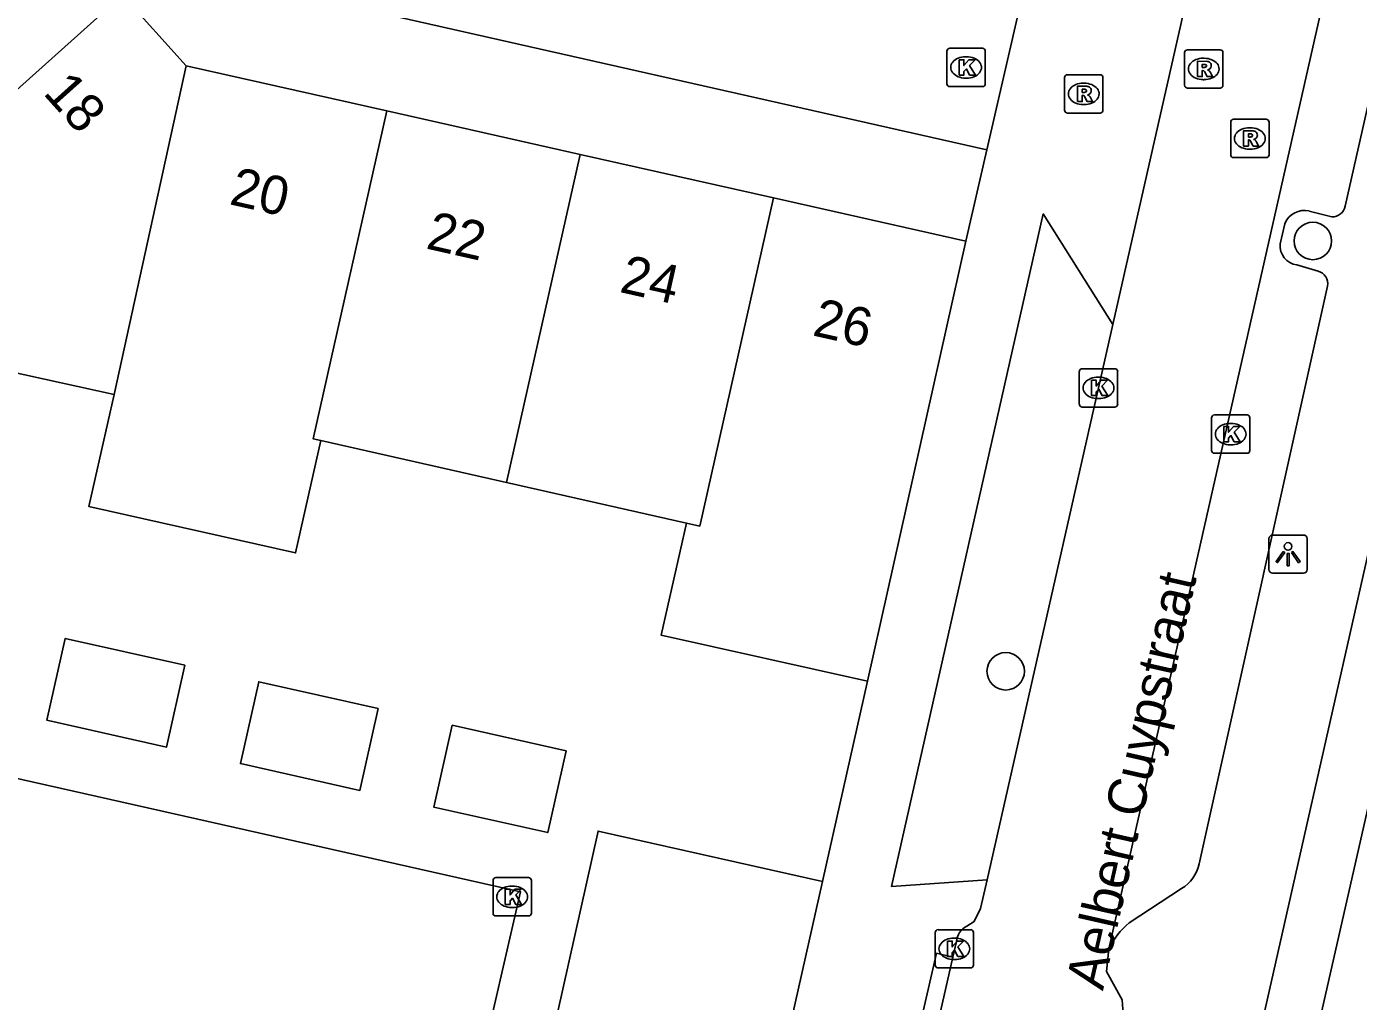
# Model space of a CAD drawing. Extents: x 162172 to 163187, y 382874 to 383684.
# Drawn here: x 162977.99 to 163012.76, y 383351.09 to 383376.54 of the extents above; entities that cross this region are included whole.
import ezdxf

# ---------------------------------------------------------------- set-up
doc = ezdxf.new("R2010")
doc.units = 0
for name, color, linetype in [('IMGEO_Boom', 7, 'Continuous'), ('IMGEO_Kolk', 7, 'Continuous'), ('IMGEO_Lichtpunt', 7, 'Continuous'), ('IMGEO_Muur', 7, 'Continuous'), ('IMGEO_Openbare_ruimte_label', 7, 'Continuous'), ('IMGEO_Pand', 7, 'Continuous'), ('IMGEO_Pand_nummerreeks', 7, 'Continuous'), ('IMGEO_Parkeervlak_open', 7, 'Continuous'), ('IMGEO_Rijbaan_lokaal_open', 7, 'Continuous'), ('IMGEO_Rioolput', 7, 'Continuous'), ('IMGEO_Voetpad_open', 7, 'Continuous')]:
    doc.layers.add(name, color=color, linetype=linetype)

msp = doc.modelspace()

# ---------------------------------------------------------------- linework, layer by layer
at = {"layer": 'IMGEO_Boom'}
for centre in [(163011.574, 383370.944), (163003.555, 383359.71)]:
    msp.add_circle(centre, 0.489, dxfattribs=at)
at = {"layer": 'IMGEO_Kolk'}
for p, q in [((163002.02, 383375.048), (163002.02, 383375.9)), ((163002.095, 383375.974), (163002.947, 383375.974)), ((163003.021, 383375.9), (163003.021, 383375.048)), ((163002.508, 383375.754), (163002.533, 383375.754)), ((163002.531, 383375.194), (163002.506, 383375.194)), ((163002.947, 383374.974), (163002.095, 383374.974)), ((163005.477, 383366.682), (163005.477, 383367.534)), ((163005.552, 383367.608), (163006.404, 383367.608)), ((163006.478, 383367.534), (163006.478, 383366.682)), ((163005.965, 383367.388), (163005.99, 383367.388)), ((163005.988, 383366.828), (163005.963, 383366.828)), ((163006.404, 383366.608), (163005.552, 383366.608)), ((163008.929, 383365.475), (163008.929, 383366.327)), ((163009.004, 383366.401), (163009.856, 383366.401)), ((163009.417, 383366.181), (163009.442, 383366.181)), ((163009.93, 383366.327), (163009.93, 383365.475)), ((163009.856, 383365.401), (163009.004, 383365.401)), ((163009.44, 383365.621), (163009.415, 383365.621)), ((162990.168, 383353.396), (162990.168, 383354.248)), ((162990.243, 383354.322), (162991.095, 383354.322)), ((162991.169, 383354.248), (162991.169, 383353.396)), ((162990.656, 383354.102), (162990.681, 383354.102)), ((162991.095, 383353.322), (162990.243, 383353.322)), ((162990.679, 383353.542), (162990.654, 383353.542)), ((163001.713, 383352.038), (163001.713, 383352.89)), ((163001.788, 383352.964), (163002.64, 383352.964)), ((163002.714, 383352.89), (163002.714, 383352.038)), ((163002.201, 383352.744), (163002.226, 383352.744)), ((163002.224, 383352.184), (163002.199, 383352.184)), ((163002.64, 383351.964), (163001.788, 383351.964))]:
    msp.add_line(p, q, dxfattribs=at)
for points in [[(163002.02, 383375.048), (163002.02, 383375.9)], [(163002.095, 383375.974), (163002.947, 383375.974)], [(163003.021, 383375.9), (163003.021, 383375.048)], [(163002.341, 383375.674), (163002.464, 383375.674), (163002.464, 383375.523), (163002.594, 383375.674), (163002.758, 383375.674), (163002.612, 383375.523), (163002.765, 383375.274), (163002.613, 383375.274), (163002.528, 383375.438), (163002.464, 383375.371), (163002.464, 383375.274), (163002.341, 383375.274), (163002.341, 383375.674)], [(163002.947, 383374.974), (163002.095, 383374.974)], [(163005.477, 383366.682), (163005.477, 383367.534)], [(163005.552, 383367.608), (163006.404, 383367.608)], [(163006.478, 383367.534), (163006.478, 383366.682)], [(163005.798, 383367.308), (163005.921, 383367.308), (163005.921, 383367.157), (163006.051, 383367.308), (163006.215, 383367.308), (163006.069, 383367.157), (163006.222, 383366.908), (163006.07, 383366.908), (163005.985, 383367.072), (163005.921, 383367.005), (163005.921, 383366.908), (163005.798, 383366.908), (163005.798, 383367.308)], [(163006.404, 383366.608), (163005.552, 383366.608)], [(163008.929, 383365.475), (163008.929, 383366.327)], [(163009.004, 383366.401), (163009.856, 383366.401)], [(163009.25, 383366.101), (163009.373, 383366.101), (163009.373, 383365.95), (163009.503, 383366.101), (163009.667, 383366.101), (163009.521, 383365.95), (163009.674, 383365.701), (163009.522, 383365.701), (163009.437, 383365.865), (163009.373, 383365.798), (163009.373, 383365.701), (163009.25, 383365.701), (163009.25, 383366.101)], [(163009.93, 383366.327), (163009.93, 383365.475)], [(163009.856, 383365.401), (163009.004, 383365.401)], [(162990.168, 383353.396), (162990.168, 383354.248)], [(162990.243, 383354.322), (162991.095, 383354.322)], [(162991.169, 383354.248), (162991.169, 383353.396)], [(162990.489, 383354.022), (162990.612, 383354.022), (162990.612, 383353.871), (162990.742, 383354.022), (162990.906, 383354.022), (162990.76, 383353.871), (162990.913, 383353.622), (162990.761, 383353.622), (162990.676, 383353.786), (162990.612, 383353.719), (162990.612, 383353.622), (162990.489, 383353.622), (162990.489, 383354.022)], [(162991.095, 383353.322), (162990.243, 383353.322)], [(163001.713, 383352.038), (163001.713, 383352.89)], [(163001.788, 383352.964), (163002.64, 383352.964)], [(163002.714, 383352.89), (163002.714, 383352.038)], [(163002.034, 383352.664), (163002.157, 383352.664), (163002.157, 383352.513), (163002.287, 383352.664), (163002.451, 383352.664), (163002.305, 383352.513), (163002.458, 383352.264), (163002.306, 383352.264), (163002.221, 383352.428), (163002.157, 383352.361), (163002.157, 383352.264), (163002.034, 383352.264), (163002.034, 383352.664)], [(163002.64, 383351.964), (163001.788, 383351.964)]]:
    msp.add_lwpolyline(points, dxfattribs=at)
for centre, start, end in [((163002.097, 383375.898), 91.552, 178.448), ((163002.097, 383375.898), 91.552, 178.448), ((163002.945, 383375.898), 1.552, 88.448), ((163002.945, 383375.898), 1.552, 88.448), ((163002.097, 383375.05), 181.552, 268.448), ((163002.097, 383375.05), 181.552, 268.448), ((163002.945, 383375.05), 271.552, 358.448), ((163002.945, 383375.05), 271.552, 358.448), ((163005.554, 383367.532), 91.552, 178.448), ((163005.554, 383367.532), 91.552, 178.448), ((163006.402, 383367.532), 1.552, 88.448), ((163006.402, 383367.532), 1.552, 88.448), ((163005.554, 383366.684), 181.552, 268.448), ((163005.554, 383366.684), 181.552, 268.448), ((163006.402, 383366.684), 271.552, 358.448), ((163006.402, 383366.684), 271.552, 358.448), ((163009.006, 383366.325), 91.552, 178.448), ((163009.006, 383366.325), 91.552, 178.448), ((163009.854, 383366.325), 1.552, 88.448), ((163009.854, 383366.325), 1.552, 88.448), ((163009.006, 383365.477), 181.552, 268.448), ((163009.006, 383365.477), 181.552, 268.448), ((163009.854, 383365.477), 271.552, 358.448), ((163009.854, 383365.477), 271.552, 358.448), ((162990.245, 383354.246), 91.552, 178.448), ((162990.245, 383354.246), 91.552, 178.448), ((162991.093, 383354.246), 1.552, 88.448), ((162991.093, 383354.246), 1.552, 88.448), ((162990.245, 383353.398), 181.552, 268.448), ((162990.245, 383353.398), 181.552, 268.448), ((162991.093, 383353.398), 271.552, 358.448), ((162991.093, 383353.398), 271.552, 358.448), ((163001.79, 383352.888), 91.552, 178.448), ((163001.79, 383352.888), 91.552, 178.448), ((163002.638, 383352.888), 1.552, 88.448), ((163002.638, 383352.888), 1.552, 88.448), ((163001.79, 383352.04), 181.552, 268.448), ((163001.79, 383352.04), 181.552, 268.448), ((163002.638, 383352.04), 271.552, 358.448), ((163002.638, 383352.04), 271.552, 358.448)]:
    msp.add_arc(centre, 0.0765, start, end, dxfattribs=at)
for centre, major_axis, ratio, start_param, end_param in [((163002.507, 383375.474), (-0.387, 0.002), 0.722429, 4.712389, 7.853982), ((163002.532, 383375.474), (-0.39, 0.002), 0.717154, 1.570796, 4.712389), ((163005.964, 383367.108), (-0.387, 0.002), 0.722429, 4.712389, 7.853982), ((163005.989, 383367.108), (-0.39, 0.002), 0.717154, 1.570796, 4.712389), ((163009.416, 383365.901), (-0.387, 0.002), 0.722429, 4.712389, 7.853982), ((163009.441, 383365.901), (-0.39, 0.002), 0.717154, 1.570796, 4.712389), ((162990.655, 383353.822), (-0.387, 0.002), 0.722429, 4.712389, 7.853982), ((162990.68, 383353.822), (-0.39, 0.002), 0.717154, 1.570796, 4.712389), ((163002.2, 383352.464), (-0.387, 0.002), 0.722429, 4.712389, 7.853982), ((163002.225, 383352.464), (-0.39, 0.002), 0.717154, 1.570796, 4.712389)]:
    msp.add_ellipse(centre, major_axis=major_axis, ratio=ratio, start_param=start_param, end_param=end_param, dxfattribs=at)
at = {"layer": 'IMGEO_Lichtpunt'}
for p, q in [((163010.429, 383363.172), (163010.429, 383362.365)), ((163010.429, 383363.172), (163010.429, 383362.365)), ((163011.331, 383363.267), (163010.523, 383363.267)), ((163011.331, 383363.267), (163010.523, 383363.267)), ((163011.425, 383362.365), (163011.425, 383363.172)), ((163011.425, 383362.365), (163011.425, 383363.172)), ((163010.523, 383362.271), (163011.331, 383362.271)), ((163010.523, 383362.271), (163011.331, 383362.271))]:
    msp.add_line(p, q, dxfattribs=at)
for points in [[(163010.803, 383362.836), (163010.842, 383362.808), (163010.654, 383362.546), (163010.616, 383362.573), (163010.803, 383362.836)], [(163010.905, 383362.788), (163010.952, 383362.788), (163010.952, 383362.466), (163010.905, 383362.466), (163010.905, 383362.788)], [(163011.015, 383362.808), (163011.053, 383362.835), (163011.24, 383362.573), (163011.201, 383362.545), (163011.015, 383362.808)]]:
    msp.add_lwpolyline(points, dxfattribs=at)
msp.add_circle((163010.928, 383362.97), 0.0994, dxfattribs=at)
for centre, start, end in [((163010.523, 383363.172), 90, 180), ((163010.523, 383363.172), 90, 180), ((163011.331, 383363.172), 0, 90), ((163011.331, 383363.172), 0, 90), ((163010.523, 383362.365), 180, 270), ((163010.523, 383362.365), 180, 270), ((163011.331, 383362.365), 270, 0), ((163011.331, 383362.365), 270, 360)]:
    msp.add_arc(centre, 0.0946, start, end, dxfattribs=at)
at = {"layer": 'IMGEO_Muur'}
msp.add_lwpolyline([(162999.945, 383359.45), (162998.77, 383354.224)], dxfattribs=at)
at = {"layer": 'IMGEO_Pand'}
for points in [[(162980.493, 383377.372), (162973.95, 383371.503), (162974.246, 383371.174)], [(162980.493, 383377.372), (162982.157, 383375.517)], [(162980.272, 383366.935), (162982.157, 383375.517)], [(162982.157, 383375.517), (162987.395, 383374.339)], [(162985.669, 383365.736), (162985.47, 383365.781), (162987.395, 383374.339)], [(162987.395, 383374.339), (162992.444, 383373.204)], [(162992.444, 383373.204), (162990.518, 383364.641)], [(162992.444, 383373.204), (162997.493, 383372.068)], [(162997.493, 383372.068), (162995.566, 383363.501), (162995.218, 383363.58)], [(162997.493, 383372.068), (163002.516, 383370.939)], [(162980.272, 383366.935), (162977.507, 383367.546), (162974.246, 383371.174)], [(163002.516, 383370.939), (162999.945, 383359.45)], [(162985.669, 383365.736), (162985.011, 383362.802), (162979.617, 383364.011), (162980.272, 383366.935)], [(162990.518, 383364.641), (162985.669, 383365.736)], [(162995.218, 383363.58), (162990.518, 383364.641)], [(162999.945, 383359.45), (162994.557, 383360.656), (162995.218, 383363.58)], [(162982.122, 383359.869), (162981.643, 383357.732), (162978.521, 383358.432), (162979, 383360.569), (162982.122, 383359.869)], [(162987.172, 383358.736), (162986.693, 383356.599), (162983.571, 383357.299), (162984.05, 383359.436), (162987.172, 383358.736)], [(162989.099, 383358.304), (162992.076, 383357.634), (162991.598, 383355.499), (162988.621, 383356.166), (162989.099, 383358.304)], [(163011.787, 383350.735), (163013.111, 383356.587)], [(162991.398, 383348.762), (162992.911, 383355.536), (162998.77, 383354.224)], [(162998.77, 383354.224), (162997.249, 383347.445)]]:
    msp.add_lwpolyline(points, dxfattribs=at)
at = {"layer": 'IMGEO_Parkeervlak_open'}
msp.add_lwpolyline([(162963.476, 383364.85), (162968.771, 383358.933), (162990.889, 383353.956), (162989.781, 383349.15), (162991.398, 383348.762)], dxfattribs=at)
at = {"layer": 'IMGEO_Rijbaan_lokaal_open'}
for points in [[(163006.246, 383352.464), (163022.354, 383423.663)], [(163006.353, 383368.763), (163008.426, 383377.913)], [(163003.068, 383354.264), (163006.353, 383368.763)], [(163002.539, 383353.053), (163002.732, 383353.18), (163002.899, 383353.516), (163003.068, 383354.264)], [(163002.176, 383352.244), (163002.272, 383352.657)], [(163002.176, 383352.244), (162999.599, 383340.909)], [(163005.665, 383346.425), (163006.621, 383350.77), (163006.596, 383351.132), (163006.19, 383351.868), (163006.246, 383352.464)]]:
    msp.add_lwpolyline(points, dxfattribs=at)
msp.add_arc((163002.737, 383352.631), 0.466, 115.1678, 176.8532, dxfattribs=at)
at = {"layer": 'IMGEO_Rioolput'}
for p, q in [((163008.225, 383375.009), (163008.225, 383375.861)), ((163008.3, 383375.935), (163009.152, 383375.935)), ((163009.226, 383375.861), (163009.226, 383375.009)), ((163008.713, 383375.715), (163008.738, 383375.715)), ((163005.092, 383374.358), (163005.092, 383375.21)), ((163005.167, 383375.284), (163006.019, 383375.284)), ((163006.093, 383375.21), (163006.093, 383374.358)), ((163008.736, 383375.155), (163008.711, 383375.155)), ((163005.58, 383375.064), (163005.605, 383375.064)), ((163009.152, 383374.935), (163008.3, 383374.935)), ((163005.603, 383374.504), (163005.578, 383374.504)), ((163006.019, 383374.284), (163005.167, 383374.284)), ((163009.504, 383374.12), (163010.356, 383374.12)), ((163009.429, 383373.194), (163009.429, 383374.046)), ((163009.917, 383373.9), (163009.942, 383373.9)), ((163010.43, 383374.046), (163010.43, 383373.194)), ((163010.356, 383373.12), (163009.504, 383373.12)), ((163009.94, 383373.34), (163009.915, 383373.34))]:
    msp.add_line(p, q, dxfattribs=at)
for points in [[(163008.225, 383375.009), (163008.225, 383375.861)], [(163008.3, 383375.935), (163009.152, 383375.935)], [(163009.226, 383375.861), (163009.226, 383375.009)], [(163008.814, 383375.633), (163008.562, 383375.635), (163008.562, 383375.235)], [(163008.74, 383375.554), (163008.686, 383375.554), (163008.686, 383375.473)], [(163008.686, 383375.473), (163008.738, 383375.473)], [(163005.092, 383374.358), (163005.092, 383375.21)], [(163005.167, 383375.284), (163006.019, 383375.284)], [(163006.093, 383375.21), (163006.093, 383374.358)], [(163008.562, 383375.235), (163008.686, 383375.235), (163008.686, 383375.397), (163008.697, 383375.397)], [(163008.744, 383375.368), (163008.815, 383375.235), (163008.955, 383375.235), (163008.89, 383375.361)], [(163005.681, 383374.982), (163005.429, 383374.984), (163005.429, 383374.584)], [(163005.607, 383374.903), (163005.553, 383374.903), (163005.553, 383374.822)], [(163005.553, 383374.822), (163005.605, 383374.822)], [(163009.152, 383374.935), (163008.3, 383374.935)], [(163005.429, 383374.584), (163005.553, 383374.584), (163005.553, 383374.746), (163005.564, 383374.746)], [(163005.611, 383374.717), (163005.682, 383374.584), (163005.822, 383374.584), (163005.757, 383374.71)], [(163006.019, 383374.284), (163005.167, 383374.284)], [(163009.504, 383374.12), (163010.356, 383374.12)], [(163009.429, 383373.194), (163009.429, 383374.046)], [(163010.018, 383373.818), (163009.766, 383373.82), (163009.766, 383373.42)], [(163009.944, 383373.739), (163009.89, 383373.739), (163009.89, 383373.658)], [(163010.43, 383374.046), (163010.43, 383373.194)], [(163009.766, 383373.42), (163009.89, 383373.42), (163009.89, 383373.582), (163009.901, 383373.582)], [(163009.89, 383373.658), (163009.942, 383373.658)], [(163009.948, 383373.553), (163010.019, 383373.42), (163010.159, 383373.42), (163010.094, 383373.546)], [(163010.356, 383373.12), (163009.504, 383373.12)]]:
    msp.add_lwpolyline(points, dxfattribs=at)
for centre, radius, start, end in [((163008.302, 383375.859), 0.0765, 91.552, 178.448), ((163008.302, 383375.859), 0.0765, 91.552, 178.448), ((163009.15, 383375.859), 0.0765, 1.552, 88.448), ((163009.15, 383375.859), 0.0765, 1.552, 88.448), ((163008.722, 383375.662), 0.19, 274.7715, 282.9687), ((163008.746, 383375.458), 0.0964, 77.0061, 93.1865), ((163008.76, 383375.515), 0.0378, 276.6634, 79.6772), ((163008.813, 383375.523), 0.109, 350.3612, 89.416), ((163008.811, 383375.523), 0.112, 277.5842, 350.9817), ((163005.169, 383375.208), 0.0765, 91.552, 178.448), ((163005.169, 383375.208), 0.0765, 91.552, 178.448), ((163006.017, 383375.208), 0.0765, 1.552, 88.448), ((163006.017, 383375.208), 0.0765, 1.552, 88.448), ((163008.696, 383375.344), 0.0533, 26.0293, 88.6989), ((163008.795, 383375.308), 0.108, 29.5134, 73.7905), ((163005.589, 383375.011), 0.19, 274.7715, 282.9687), ((163005.613, 383374.807), 0.0964, 77.0061, 93.1865), ((163005.627, 383374.864), 0.0378, 276.6634, 79.6772), ((163005.68, 383374.872), 0.109, 350.3612, 89.416), ((163005.678, 383374.872), 0.112, 277.5842, 350.9817), ((163005.662, 383374.657), 0.108, 29.5134, 73.7905), ((163008.302, 383375.011), 0.0765, 181.552, 268.448), ((163008.302, 383375.011), 0.0765, 181.552, 268.448), ((163009.15, 383375.011), 0.0765, 271.552, 358.448), ((163009.15, 383375.011), 0.0765, 271.552, 358.448), ((163005.563, 383374.693), 0.0533, 26.0293, 88.6989), ((163005.169, 383374.36), 0.0765, 181.552, 268.448), ((163005.169, 383374.36), 0.0765, 181.552, 268.448), ((163006.017, 383374.36), 0.0765, 271.552, 358.448), ((163006.017, 383374.36), 0.0765, 271.552, 358.448), ((163009.506, 383374.044), 0.0765, 91.552, 178.448), ((163009.506, 383374.044), 0.0765, 91.552, 178.448), ((163010.354, 383374.044), 0.0765, 1.552, 88.448), ((163010.354, 383374.044), 0.0765, 1.552, 88.448), ((163009.95, 383373.643), 0.0964, 77.0061, 93.1865), ((163009.964, 383373.7), 0.0378, 276.6634, 79.6772), ((163010.017, 383373.708), 0.109, 350.3612, 89.416), ((163009.9, 383373.529), 0.0533, 26.0293, 88.6989), ((163009.926, 383373.847), 0.19, 274.7715, 282.9687), ((163010.015, 383373.708), 0.112, 277.5842, 350.9817), ((163009.999, 383373.493), 0.108, 29.5134, 73.7905), ((163009.506, 383373.196), 0.0765, 181.552, 268.448), ((163009.506, 383373.196), 0.0765, 181.552, 268.448), ((163010.354, 383373.196), 0.0765, 271.552, 358.448), ((163010.354, 383373.196), 0.0765, 271.552, 358.448)]:
    msp.add_arc(centre, radius, start, end, dxfattribs=at)
for centre, major_axis, ratio, start_param, end_param in [((163008.712, 383375.435), (-0.387, 0.002), 0.722429, 4.712389, 7.853982), ((163008.737, 383375.435), (-0.39, 0.002), 0.717154, 1.570796, 4.712389), ((163005.579, 383374.784), (-0.387, 0.002), 0.722429, 4.712389, 7.853982), ((163005.604, 383374.784), (-0.39, 0.002), 0.717154, 1.570796, 4.712389), ((163009.916, 383373.62), (-0.387, 0.002), 0.722429, 4.712389, 7.853982), ((163009.941, 383373.62), (-0.39, 0.002), 0.717154, 1.570796, 4.712389)]:
    msp.add_ellipse(centre, major_axis=major_axis, ratio=ratio, start_param=start_param, end_param=end_param, dxfattribs=at)
at = {"layer": 'IMGEO_Voetpad_open'}
for points in [[(163025.293, 383410.448), (163023.863, 383410.761), (163009.131, 383345.58), (163009.002, 383345.009)], [(163003.064, 383373.327), (162983.431, 383377.762), (162966.272, 383396.894), (162953.291, 383385.263)], [(163012.415, 383371.853), (163016.161, 383388.414)], [(163003.962, 383377.21), (163003.064, 383373.327)], [(163003.064, 383373.327), (163002.516, 383370.939)], [(163006.353, 383368.763), (163004.533, 383371.649), (163000.576, 383354.095), (163003.068, 383354.264)], [(163011.482, 383371.726), (163012.069, 383371.574)], [(163010.724, 383370.865), (163010.846, 383371.392)], [(163011.71, 383370.154), (163011.156, 383370.318)], [(163008.602, 383354.685), (163011.959, 383369.765)], [(162999.945, 383359.45), (162998.77, 383354.224)], [(163006.78, 383353.139), (163008.146, 383354.036)], [(162999.599, 383340.909), (162999.152, 383341.059), (163001.748, 383352.35), (163002.176, 383352.244)]]:
    msp.add_lwpolyline(points, dxfattribs=at)
for centre, radius, start, end in [((163011.354, 383371.198), 0.544, 76.3601, 159.0529), ((163012.081, 383371.913), 0.339, 267.9204, 349.8421), ((163011.222, 383370.814), 0.5, 174.1494, 262.4513), ((163011.629, 383369.828), 0.336, 349.198, 76.0489), ((163007.632, 383354.882), 0.99, 301.2811, 348.5336), ((163007.965, 383351.653), 1.901, 128.5694, 154.7347)]:
    msp.add_arc(centre, radius, start, end, dxfattribs=at)

# ---------------------------------------------------------------- texts
at = {"layer": 'IMGEO_Openbare_ruimte_label'}
msp.add_text('Aelbert Cuypstraat', height=1, rotation=77.2288, dxfattribs=at).set_placement((163006.093, 383351.353))
msp.add_text('Aelbert Cuypstraat', height=1, rotation=77.2288, dxfattribs=at).set_placement((163006.093, 383351.353))
at = {"layer": 'IMGEO_Pand_nummerreeks'}
for s, rotation, p in [('18', 311.8921, (162978.397, 383374.797)), ('20', 347.3272, (162983.256, 383371.908)), ('22', 347.3272, (162988.39, 383370.753)), ('24', 347.3272, (162993.445, 383369.617)), ('26', 347.3272, (162998.481, 383368.484))]:
    msp.add_text(s, height=1, rotation=rotation, dxfattribs=at).set_placement(p)

doc.saveas('drawing.dxf')
